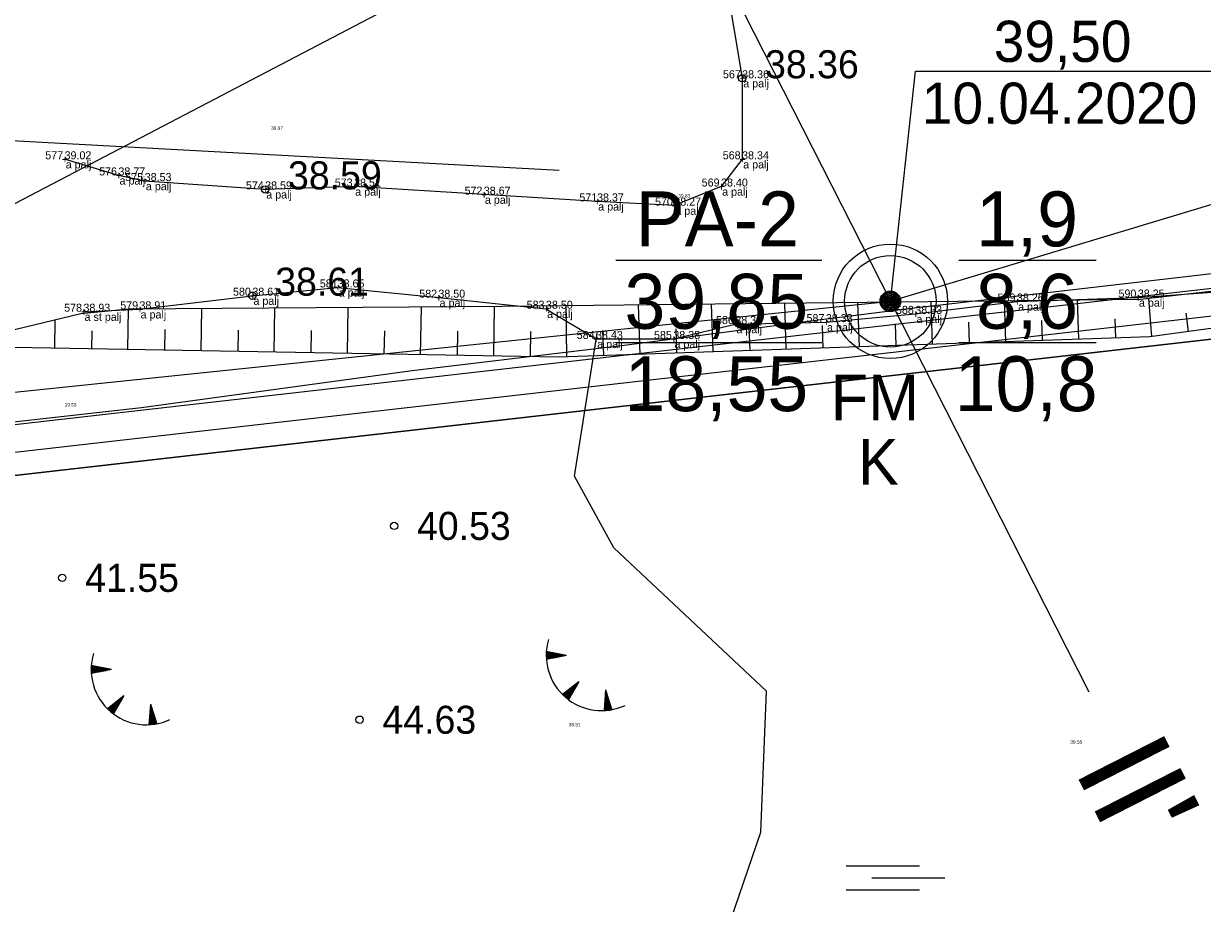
# Model space of a CAD drawing. Extents: x 544674 to 552202, y 6585829 to 6588119.
# Drawn here: x 549661.8 to 549764.9, y 6587306.8 to 6587383.7 of the extents above; entities that cross this region are included whole.
import ezdxf

# ---------------------------------------------------------------- set-up
doc = ezdxf.new("R2010")
doc.units = 0
for name, color, linetype in [('GEOLPUNKT', 7, 'Continuous'), ('HALJASTUS', 7, 'Continuous'), ('illumineerimisjooned', 7, 'Continuous'), ('kataster', 7, 'Continuous'), ('KORGUS', 7, 'Continuous'), ('KORGUS-EH2000', 7, 'Continuous'), ('Lamami horisontaal_EH2000', 7, 'Continuous'), ('Lõige', 7, 'Continuous'), ('maardlad', 7, 'Continuous'), ('ME', 7, 'Continuous'), ('MOOTKOOD', 7, 'Continuous'), ('MOOTKORG-EH2000', 7, 'Continuous'), ('MOOTMPUNKT', 7, 'Continuous'), ('MOOTNR', 7, 'Continuous'), ('Plokid', 7, 'Continuous'), ('Plokid orig', 7, 'Continuous'), ('Proovid', 7, 'Continuous'), ('RELJEEF', 7, 'Continuous'), ('VEEKOGU', 7, 'Continuous'), ('Veetase', 7, 'Continuous')]:
    doc.layers.add(name, color=color, linetype=linetype)

# ---------------------------------------------------------------- blocks, each defined once
blk = doc.blocks.new('SOO')
at = {"layer": 'HALJASTUS'}
for p, q in [((-2.19, 0.65), (1.82, 0.65)), ((-0.8, 0), (3.2, 0)), ((-2.19, -0.65), (1.82, -0.65))]:
    blk.add_line(p, q, dxfattribs=at)

msp = doc.modelspace()

# ---------------------------------------------------------------- linework, layer by layer
at = {"layer": 'GEOLPUNKT'}
for p, q in [((549713.63, 6587363.01), (549731.63, 6587363.01)), ((549743.63, 6587363.01), (549755.63, 6587363.01)), ((549713.63, 6587355.81), (549731.63, 6587355.81)), ((549743.63, 6587355.81), (549755.63, 6587355.81))]:
    msp.add_line(p, q, dxfattribs=at)
for radius in [5, 4, 0.9, 0.801, 0.7, 0.6, 0.5, 0.4, 0.3, 0.2, 0.1]:
    msp.add_circle((549737.63, 6587359.41), radius, dxfattribs=at)
at = {"layer": 'illumineerimisjooned'}
msp.add_lwpolyline([(549385.76, 6587370.9), (549453.19, 6587391.5), (549657.69, 6587485.6), (549953.26, 6587514.37), (549959, 6587478.67), (549960.58, 6587470.41), (549966.49, 6587468.65), (550074.59, 6587527), (550194.65, 6587392.06), (550162.07, 6587337.45), (550384.8, 6587285.48), (550352.86, 6587156.22), (550166.56, 6587182.33), (550170.43, 6587196.95), (550126.76, 6587279.17), (549985.43, 6587249.94), (549966.48, 6587380.96), (549334.89, 6587309.08), (549332.26, 6587325.74), (549351.29, 6587327.74), (549373.84, 6587344.12)], close=True, dxfattribs=at)
at = {"layer": 'kataster'}
for points in [[(549325.21, 6587357.28), (549963.15, 6587426.56), (549964.78, 6587378.75), (549333.21, 6587306.88)], [(549964.78, 6587378.75), (549983.75, 6587247.55), (550125.7, 6587276.91), (550168.3, 6587196.7), (550161.05, 6587169.32), (549691.27, 6587233.58), (549333.21, 6587306.88)]]:
    msp.add_lwpolyline(points, close=True, dxfattribs=at)
at = {"layer": 'KORGUS'}
for centre in [(549724.67, 6587378.9), (549682.95, 6587369.19), (549681.83, 6587359.9)]:
    msp.add_circle(centre, 0.32, dxfattribs=at)
at = {"layer": 'KORGUS-EH2000'}
for centre in [(549694.23, 6587339.78), (549665.21, 6587335.25), (549691.21, 6587322.85)]:
    msp.add_circle(centre, 0.32, dxfattribs=at)
at = {"layer": 'Lamami horisontaal_EH2000'}
msp.add_lwpolyline([(549825.3, 6587419.18), (549744.82, 6587403.08), (549731.64, 6587399.95), (549718.77, 6587395.92), (549706.23, 6587390.99), (549694.01, 6587385.15), (549632.67, 6587353.13), (549627.16, 6587350.25), (549621.64, 6587347.37), (549616.13, 6587344.49), (549610.62, 6587341.61), (549602.88, 6587337.57)], dxfattribs=at)
at = {"layer": 'Lõige'}
for points in [[(549662.3, 6587505.84), (549684.77, 6587463.32), (549737.63, 6587359.41), (549754.99, 6587325.29)], [(549317.52, 6587312.89), (549389.66, 6587323.31), (549737.63, 6587359.41), (549942.2, 6587421.1), (550060.24, 6587456.01), (550146.76, 6587481.61)]]:
    msp.add_lwpolyline(points, dxfattribs=at)
at = {"layer": 'maardlad'}
msp.add_lwpolyline([(549329.95, 6587327.51), (549333.21, 6587306.88), (549964.78, 6587378.75), (549983.75, 6587247.55), (550125.7, 6587276.91), (550168.3, 6587196.7), (550164.05, 6587180.66), (550354.37, 6587153.99), (550387.23, 6587286.97), (550165.19, 6587338.78), (550197.12, 6587392.29), (550075.03, 6587529.51), (549966.27, 6587470.8), (549962.32, 6587471.98), (549960.97, 6587479.02), (549954.94, 6587516.54), (549657.16, 6587487.56), (549464.02, 6587398.68), (549961.32, 6587453.7), (549963.15, 6587426.56), (549380.16, 6587363.23), (549372.23, 6587345.42), (549350.55, 6587329.67)], close=True, dxfattribs=at)
at = {"layer": 'ME'}
msp.add_lwpolyline([(549384.3, 6587372.54), (549452.48, 6587393.37), (549657.16, 6587487.56), (549954.94, 6587516.54), (549960.97, 6587479.02), (549962.32, 6587471.98), (549966.27, 6587470.8), (550075.03, 6587529.51), (550197.12, 6587392.29), (550165.19, 6587338.78), (550387.23, 6587286.97), (550354.37, 6587153.99), (550164.05, 6587180.66), (550168.3, 6587196.7), (550125.7, 6587276.91), (549983.75, 6587247.55), (549964.78, 6587378.75), (549333.21, 6587306.88), (549329.95, 6587327.51), (549350.55, 6587329.67), (549372.23, 6587345.42), (549384.3, 6587372.54)], dxfattribs=at)
at = {"layer": 'Plokid'}
msp.add_lwpolyline([(549387.51, 6587368.92), (549454.05, 6587389.25), (549658.33, 6587483.25), (549951.25, 6587511.76), (549956.64, 6587478.26), (549958.5, 6587468.53), (549966.76, 6587466.06), (550074.06, 6587523.98), (550191.69, 6587391.78), (550158.33, 6587335.86), (550381.89, 6587283.7), (550351.05, 6587158.9), (550169.58, 6587184.33), (550172.99, 6587197.24), (550128.04, 6587281.89), (549987.44, 6587252.81), (549968.52, 6587383.6), (549336.9, 6587311.73), (549335.02, 6587323.62), (549352.18, 6587325.42), (549375.77, 6587342.56)], close=True, dxfattribs=at)
msp.add_lwpolyline([(549551.19, 6587335.59), (549567.6, 6587337.67), (549589.11, 6587340.42), (549620.5, 6587344.65), (549653.88, 6587348.1), (549672.15, 6587350.13), (549695.81, 6587353.35), (549714.58, 6587355.61), (549731.54, 6587357.81), (549731.57, 6587357.82), (549739.48, 6587358.81), (549763.73, 6587361.61), (549782.6, 6587363.83), (549788.51, 6587364.4), (549798.39, 6587365.59), (549816.14, 6587367.6), (549831, 6587369.13)], dxfattribs=at)
at = {"layer": 'Plokid orig'}
msp.add_lwpolyline([(549384.3, 6587372.54), (549452.48, 6587393.37), (549657.16, 6587487.56), (549954.94, 6587516.54), (549960.97, 6587479.02), (549962.32, 6587471.98), (549966.27, 6587470.8), (550075.03, 6587529.51), (550197.12, 6587392.29), (550165.19, 6587338.78), (550387.23, 6587286.97), (550354.37, 6587153.99), (550164.05, 6587180.66), (550168.3, 6587196.7), (550125.7, 6587276.91), (549983.75, 6587247.55), (549964.78, 6587378.75), (549333.21, 6587306.88), (549329.95, 6587327.51), (549350.55, 6587329.67), (549372.23, 6587345.42), (549384.3, 6587372.54)], dxfattribs=at)
at = {"layer": 'RELJEEF'}
for p, q in [((549754.11, 6587356.09), (549754, 6587359.51)), ((549760.51, 6587356.33), (549760.22, 6587359.65)), ((549670.95, 6587355.19), (549671.01, 6587358.72)), ((549677.35, 6587355.07), (549677.41, 6587358.77)), ((549683.75, 6587354.96), (549683.81, 6587358.81)), ((549690.14, 6587354.85), (549690.22, 6587358.86)), ((549696.54, 6587354.74), (549696.62, 6587358.91)), ((549702.94, 6587354.62), (549703.02, 6587358.95)), ((549709.34, 6587354.55), (549709.28, 6587359.02)), ((549715.74, 6587354.77), (549715.59, 6587359.09)), ((549722.13, 6587354.99), (549721.99, 6587359.16)), ((549728.53, 6587355.21), (549728.39, 6587359.23)), ((549734.93, 6587355.43), (549734.79, 6587359.3)), ((549741.32, 6587355.65), (549741.19, 6587359.37)), ((549747.72, 6587355.87), (549747.6, 6587359.44)), ((549664.55, 6587355.3), (549664.59, 6587357.77)), ((549738.06, 6587357.44), (549738.12, 6587355.54)), ((549744.46, 6587357.59), (549744.52, 6587355.76)), ((549750.86, 6587357.73), (549750.92, 6587355.98)), ((549757.25, 6587357.88), (549757.31, 6587356.2)), ((549763.46, 6587358.38), (549763.68, 6587356.77)), ((549667.78, 6587356.82), (549667.75, 6587355.24)), ((549674.18, 6587356.94), (549674.15, 6587355.13)), ((549680.58, 6587356.9), (549680.55, 6587355.02)), ((549686.98, 6587356.87), (549686.95, 6587354.91)), ((549693.38, 6587356.84), (549693.34, 6587354.79)), ((549699.78, 6587356.81), (549699.74, 6587354.68)), ((549706.17, 6587356.78), (549706.14, 6587354.57)), ((549712.46, 6587356.86), (549712.54, 6587354.66)), ((549718.86, 6587357), (549718.94, 6587354.88)), ((549725.26, 6587357.15), (549725.33, 6587355.1)), ((549731.66, 6587357.29), (549731.73, 6587355.32)), ((549707.53, 6587328.71), (549707.64, 6587328.8)), ((549707.53, 6587328.6), (549707.74, 6587328.78)), ((549707.53, 6587328.5), (549707.84, 6587328.76)), ((549707.53, 6587328.4), (549707.95, 6587328.74)), ((549707.53, 6587328.3), (549708.05, 6587328.72)), ((549707.53, 6587328.2), (549708.15, 6587328.7)), ((549709.32, 6587328.47), (549707.54, 6587328.81)), ((549707.57, 6587328.13), (549708.26, 6587328.68)), ((549707.74, 6587328.16), (549708.36, 6587328.66)), ((549707.91, 6587328.19), (549708.46, 6587328.64)), ((549708.08, 6587328.23), (549708.57, 6587328.62)), ((549708.25, 6587328.26), (549708.67, 6587328.6)), ((549708.42, 6587328.29), (549708.77, 6587328.58)), ((549708.59, 6587328.33), (549708.88, 6587328.56)), ((549708.76, 6587328.36), (549708.98, 6587328.54)), ((549667.72, 6587327.37), (549667.94, 6587327.54)), ((549667.72, 6587327.27), (549668.04, 6587327.52)), ((549667.72, 6587327.16), (549668.14, 6587327.5)), ((549669.52, 6587327.24), (549667.73, 6587327.58)), ((549667.73, 6587327.48), (549667.84, 6587327.56)), ((549709.32, 6587328.47), (549707.54, 6587328.12)), ((549708.93, 6587328.39), (549709.08, 6587328.52)), ((549709.1, 6587328.43), (549709.19, 6587328.5)), ((549667.73, 6587327.06), (549668.25, 6587327.48)), ((549667.73, 6587326.97), (549668.35, 6587327.46)), ((549669.52, 6587327.24), (549667.74, 6587326.89)), ((549667.77, 6587326.89), (549668.45, 6587327.44)), ((549667.94, 6587326.93), (549668.56, 6587327.42)), ((549668.11, 6587326.96), (549668.66, 6587327.4)), ((549668.28, 6587326.99), (549668.76, 6587327.38)), ((549668.45, 6587327.03), (549668.87, 6587327.36)), ((549668.62, 6587327.06), (549668.97, 6587327.34)), ((549668.79, 6587327.09), (549669.07, 6587327.32)), ((549668.96, 6587327.13), (549669.18, 6587327.3)), ((549669.13, 6587327.16), (549669.28, 6587327.28)), ((549669.3, 6587327.19), (549669.38, 6587327.26)), ((549710.38, 6587326.17), (549708.96, 6587325.04)), ((549710.38, 6587326.17), (549709.49, 6587324.59)), ((549709.5, 6587324.62), (549709.53, 6587325.49)), ((549709.59, 6587324.77), (549709.62, 6587325.56)), ((549709.67, 6587324.92), (549709.7, 6587325.63)), ((549709.76, 6587325.07), (549709.78, 6587325.69)), ((549709.84, 6587325.22), (549709.86, 6587325.76)), ((549709.93, 6587325.37), (549709.95, 6587325.82)), ((549710.01, 6587325.52), (549710.03, 6587325.89)), ((549710.1, 6587325.67), (549710.11, 6587325.95)), ((549710.19, 6587325.82), (549710.19, 6587326.02)), ((549710.27, 6587325.97), (549710.27, 6587326.08)), ((549712.72, 6587325.45), (549712.59, 6587323.64)), ((549712.72, 6587325.45), (549713.28, 6587323.72)), ((549670.58, 6587324.93), (549669.16, 6587323.81)), ((549670.58, 6587324.93), (549669.68, 6587323.35)), ((549669.96, 6587323.83), (549669.98, 6587324.46)), ((549670.04, 6587323.99), (549670.06, 6587324.52)), ((549670.13, 6587324.14), (549670.14, 6587324.59)), ((549670.21, 6587324.29), (549670.22, 6587324.65)), ((549670.3, 6587324.44), (549670.31, 6587324.72)), ((549670.38, 6587324.59), (549670.39, 6587324.78)), ((549670.47, 6587324.74), (549670.47, 6587324.85)), ((549709.03, 6587324.97), (549709.04, 6587325.1)), ((549709.11, 6587324.9), (549709.12, 6587325.17)), ((549709.19, 6587324.83), (549709.2, 6587325.23)), ((549709.27, 6587324.76), (549709.29, 6587325.3)), ((549709.35, 6587324.7), (549709.37, 6587325.36)), ((549709.42, 6587324.64), (549709.45, 6587325.43)), ((549713.21, 6587323.92), (549712.65, 6587324.48)), ((549713.16, 6587324.08), (549712.66, 6587324.58)), ((549713.11, 6587324.25), (549712.67, 6587324.69)), ((549713, 6587324.58), (549712.68, 6587324.89)), ((549713.06, 6587324.41), (549712.68, 6587324.79)), ((549712.95, 6587324.74), (549712.69, 6587325)), ((549712.9, 6587324.91), (549712.7, 6587325.1)), ((549712.79, 6587325.24), (549712.71, 6587325.31)), ((549712.85, 6587325.07), (549712.71, 6587325.21)), ((549669.23, 6587323.73), (549669.24, 6587323.87)), ((549669.31, 6587323.66), (549669.32, 6587323.93)), ((549669.39, 6587323.59), (549669.4, 6587324)), ((549669.46, 6587323.53), (549669.48, 6587324.06)), ((549669.54, 6587323.46), (549669.57, 6587324.13)), ((549669.62, 6587323.4), (549669.65, 6587324.19)), ((549669.7, 6587323.38), (549669.73, 6587324.26)), ((549669.78, 6587323.53), (549669.81, 6587324.33)), ((549669.87, 6587323.68), (549669.9, 6587324.39)), ((549672.92, 6587324.21), (549672.79, 6587322.41)), ((549673.31, 6587323.01), (549672.86, 6587323.45)), ((549673.25, 6587323.18), (549672.87, 6587323.56)), ((549673.2, 6587323.34), (549672.88, 6587323.66)), ((549673.15, 6587323.51), (549672.89, 6587323.76)), ((549673.04, 6587323.84), (549672.9, 6587323.97)), ((549673.1, 6587323.67), (549672.9, 6587323.87)), ((549672.99, 6587324), (549672.91, 6587324.08)), ((549672.92, 6587324.21), (549673.47, 6587322.49)), ((549712.8, 6587323.65), (549712.6, 6587323.85)), ((549712.69, 6587323.65), (549712.6, 6587323.74)), ((549712.9, 6587323.67), (549712.61, 6587323.95)), ((549713, 6587323.68), (549712.62, 6587324.06)), ((549713.1, 6587323.69), (549712.63, 6587324.16)), ((549713.27, 6587323.75), (549712.64, 6587324.37)), ((549713.2, 6587323.71), (549712.64, 6587324.27)), ((549672.89, 6587322.41), (549672.79, 6587322.51)), ((549673, 6587322.42), (549672.8, 6587322.61)), ((549673.1, 6587322.43), (549672.81, 6587322.72)), ((549673.3, 6587322.46), (549672.82, 6587322.93)), ((549673.2, 6587322.44), (549672.82, 6587322.82)), ((549673.4, 6587322.47), (549672.83, 6587323.03)), ((549673.46, 6587322.52), (549672.84, 6587323.14)), ((549673.41, 6587322.68), (549672.85, 6587323.24)), ((549673.36, 6587322.85), (549672.86, 6587323.35))]:
    msp.add_line(p, q, dxfattribs=at)
for points in [[(549723.14, 6587387.97), (549724.67, 6587378.9), (549724.66, 6587371.82), (549722.82, 6587369.44), (549718.73, 6587367.77), (549711.98, 6587368.14), (549702.07, 6587368.73), (549690.73, 6587369.44), (549682.95, 6587369.19), (549672.42, 6587369.92), (549670.12, 6587370.41), (549665.41, 6587371.82)], [(549969.62, 6587369.92), (549943.77, 6587374.56), (549915.18, 6587373.09), (549863.71, 6587365.89), (549811.85, 6587363.35), (549760.33, 6587356.31), (549708.61, 6587354.53), (549660.94, 6587355.36), (549642.91, 6587343.71), (549636.15, 6587351.82), (549648.14, 6587383.53)], [(549971.9, 6587373.12), (549943.37, 6587377.59), (549915.05, 6587376.53), (549863.81, 6587370.11), (549811.75, 6587365.51), (549759.52, 6587359.58), (549703.71, 6587358.96), (549671.03, 6587358.72), (549666.83, 6587358.31), (549658.71, 6587356.37), (549648.74, 6587349.11), (549641.25, 6587356.93), (549650.85, 6587383.46)], [(549708.66, 6587370.84), (549681.74, 6587372.3), (549654.83, 6587373.76), (549631.28, 6587360.41), (549625.61, 6587345.89), (549616.85, 6587336.19), (549604.44, 6587345.16), (549595.67, 6587347.15), (549576.27, 6587340.15), (549559.86, 6587331.06)], [(549667.06, 6587358.5), (549671.96, 6587358.71), (549681.83, 6587359.9), (549689.29, 6587360.62), (549698.1, 6587359.73), (549707.51, 6587358.76), (549711.89, 6587356.12), (549718.65, 6587356.12), (549724.07, 6587357.42), (549731.99, 6587357.59), (549739.81, 6587358.31), (549748.7, 6587359.39), (549759.27, 6587359.74), (549768.21, 6587360.39), (549772.94, 6587361.26), (549780.09, 6587362.8), (549787.5, 6587363.8), (549797.65, 6587364.97), (549815.11, 6587366.09), (549826.37, 6587366.65), (549837.65, 6587367.55), (549853.02, 6587368.9), (549863, 6587370.38), (549878.26, 6587373.81)], [(549667.06, 6587358.5), (549671.96, 6587358.71), (549681.83, 6587359.9), (549689.29, 6587360.62), (549698.1, 6587359.73), (549707.51, 6587358.76), (549711.89, 6587356.12), (549718.65, 6587356.12), (549724.07, 6587357.42), (549731.99, 6587357.59), (549739.81, 6587358.31), (549748.7, 6587359.39), (549759.27, 6587359.74), (549768.21, 6587360.39), (549772.94, 6587361.26), (549780.09, 6587362.8), (549787.5, 6587363.8), (549797.65, 6587364.97), (549815.11, 6587366.09), (549826.37, 6587366.65), (549837.65, 6587367.55), (549853.02, 6587368.9), (549863, 6587370.38), (549878.26, 6587373.81)], [(549559.86, 6587331.06), (549556.7, 6587321.76), (549563.91, 6587294.08), (549581.5, 6587284), (549608.8, 6587279.65), (549625.73, 6587270.59), (549649.22, 6587273.63), (549681.32, 6587270.33), (549710.85, 6587273.46), (549718.78, 6587279.83), (549722.64, 6587291.41), (549721.39, 6587298.72), (549726.29, 6587313.02), (549726.81, 6587325.33), (549713.46, 6587337.86), (549710.01, 6587344.12), (549712, 6587356.64)]]:
    msp.add_lwpolyline(points, dxfattribs=at)
for centre in [(549712.37, 6587328.48), (549672.57, 6587327.24)]:
    msp.add_arc(centre, 4.84, 163.4234, 295.1745, dxfattribs=at)
at = {"layer": 'VEEKOGU'}
msp.add_circle((549737.63, 6587359.41), 0.6, dxfattribs=at)
at = {"layer": 'Veetase'}
msp.add_lwpolyline([(549737.63, 6587359.41), (549739.84, 6587379.52), (549765.84, 6587379.52)], dxfattribs=at)

# ---------------------------------------------------------------- block references
at = {"layer": 'HALJASTUS', "xscale": 1.6, "yscale": 1.6000000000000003}
msp.add_blockref('SOO', (549737.28, 6587309.03), dxfattribs=at)

# ---------------------------------------------------------------- texts
at = {"layer": 'GEOLPUNKT'}
for s, p in [('PA-2', (549715.36, 6587364.21)), ('1,9', (549745.12, 6587364.21)), ('39,85', (549714.38, 6587357.01)), ('8,6', (549745.12, 6587357.01)), ('18,55', (549714.38, 6587349.81)), ('10,8', (549743.26, 6587349.81))]:
    msp.add_text(s, height=4.8, dxfattribs=at).set_placement(p)
at = {"layer": 'KORGUS'}
for s, p in [('38.36', (549726.67, 6587378.9)), ('38.59', (549684.95, 6587369.19)), ('38.61', (549683.83, 6587359.9))]:
    msp.add_text(s, height=2.45, dxfattribs=at).set_placement(p)
at = {"layer": 'KORGUS-EH2000'}
for s, p in [('40.53 ', (549696.23, 6587338.56)), ('41.55 ', (549667.21, 6587334.02)), ('44.63 ', (549693.21, 6587321.62))]:
    msp.add_text(s, height=2.45, dxfattribs=at).set_placement(p)
at = {"layer": 'Lõige'}
msp.add_text("II'", height=8.4, rotation=296.9626, dxfattribs=at).set_placement((549753.62, 6587318.53))
at = {"layer": 'MOOTKOOD'}
for s, p in [('a palj', (549724.77, 6587378.1)), ('a palj', (549665.51, 6587371.02)), ('a palj', (549724.76, 6587371.02)), ('a palj', (549670.22, 6587369.61)), ('a palj', (549672.52, 6587369.12)), ('a palj', (549683.05, 6587368.39)), ('a palj', (549690.83, 6587368.64)), ('a palj', (549722.92, 6587368.64)), ('a palj', (549702.17, 6587367.93)), ('a palj', (549712.08, 6587367.34)), ('a palj', (549718.83, 6587366.97)), ('a palj', (549689.39, 6587359.82)), ('a palj', (549681.93, 6587359.1)), ('a palj', (549698.21, 6587358.93)), ('a palj', (549759.37, 6587358.94)), ('a st palj', (549667.16, 6587357.7)), ('a palj', (549672.06, 6587357.91)), ('a palj', (549707.61, 6587357.96)), ('a palj', (549748.8, 6587358.59)), ('a palj', (549732.09, 6587356.79)), ('a palj', (549739.91, 6587357.51)), ('a palj', (549724.17, 6587356.62)), ('a palj', (549711.99, 6587355.32)), ('a palj', (549718.75, 6587355.32))]:
    msp.add_text(s, height=0.7, dxfattribs=at).set_placement(p)
at = {"layer": 'MOOTKORG-EH2000'}
for s, height, p in [('38.36', 0.7, (549724.67, 6587378.9)), (' 39.97', 0.3, (549683.36, 6587374.41)), ('39.02', 0.7, (549665.41, 6587371.82)), ('38.34', 0.7, (549724.66, 6587371.82)), ('38.77', 0.7, (549670.12, 6587370.41)), ('38.53', 0.7, (549672.42, 6587369.92)), ('38.59', 0.7, (549682.95, 6587369.19)), ('38.51', 0.7, (549690.73, 6587369.44)), ('38.40', 0.7, (549722.82, 6587369.44)), ('38.67', 0.7, (549702.07, 6587368.73)), ('38.37', 0.7, (549711.98, 6587368.14)), (' 39.83', 0.3, (549718.97, 6587368.47)), ('38.27', 0.7, (549718.73, 6587367.77)), ('38.61', 0.7, (549681.83, 6587359.9)), ('38.65', 0.7, (549689.29, 6587360.62)), ('38.50', 0.7, (549698.1, 6587359.73)), ('38.50', 0.7, (549707.51, 6587358.76)), ('38.26', 0.7, (549748.7, 6587359.39)), ('38.25', 0.7, (549759.27, 6587359.74)), ('38.93', 0.7, (549667.06, 6587358.5)), ('38.91', 0.7, (549671.96, 6587358.71)), ('38.33', 0.7, (549739.81, 6587358.31)), ('38.39', 0.7, (549724.07, 6587357.42)), ('38.33', 0.7, (549731.99, 6587357.59)), ('38.43', 0.7, (549711.89, 6587356.12)), ('38.38', 0.7, (549718.65, 6587356.12)), (' 39.53', 0.3, (549665.3, 6587350.21)), (' 39.51', 0.3, (549709.39, 6587322.27)), (' 39.55', 0.3, (549753.25, 6587320.75))]:
    msp.add_text(s, height=height, dxfattribs=at).set_placement(p)
at = {"layer": 'MOOTMPUNKT'}
for p in [(549724.44, 6587378.55), (549665.17, 6587371.47), (549724.43, 6587371.47), (549669.88, 6587370.06), (549672.18, 6587369.57), (549682.72, 6587368.84), (549690.5, 6587369.09), (549701.83, 6587368.38), (549722.59, 6587369.09), (549711.75, 6587367.79), (549718.5, 6587367.42), (549689.05, 6587360.27), (549681.6, 6587359.55), (549697.87, 6587359.38), (549748.46, 6587359.04), (549759.03, 6587359.39), (549666.82, 6587358.15), (549671.73, 6587358.36), (549707.27, 6587358.41), (549739.58, 6587357.96), (549723.83, 6587357.07), (549731.75, 6587357.24), (549711.65, 6587355.77), (549718.42, 6587355.77)]:
    msp.add_text('+', height=0.7, dxfattribs=at).set_placement(p)
at = {"layer": 'MOOTNR'}
for s, p in [('567', (549722.99, 6587378.9)), ('577', (549663.72, 6587371.82)), ('568', (549722.97, 6587371.82)), ('576', (549668.43, 6587370.41)), ('575', (549670.72, 6587369.92)), ('574', (549681.27, 6587369.19)), ('573', (549689.04, 6587369.44)), ('569', (549721.13, 6587369.44)), ('572', (549700.39, 6587368.73)), ('571', (549710.43, 6587368.14)), ('570', (549717.05, 6587367.77)), ('580', (549680.14, 6587359.9)), ('581', (549687.73, 6587360.62)), ('582', (549696.43, 6587359.73)), ('583', (549705.82, 6587358.76)), ('589', (549747.01, 6587359.39)), ('590', (549757.58, 6587359.74)), ('578', (549665.37, 6587358.5)), ('579', (549670.28, 6587358.71)), ('588', (549738.12, 6587358.31)), ('586', (549722.38, 6587357.42)), ('587', (549730.3, 6587357.59)), ('584', (549710.2, 6587356.12)), ('585', (549716.96, 6587356.12))]:
    msp.add_text(s, height=0.7, dxfattribs=at).set_placement(p)
at = {"layer": 'Proovid'}
for s, p in [('FM', (549732.42, 6587349)), ('K', (549734.79, 6587343.39))]:
    msp.add_text(s, height=4, dxfattribs=at).set_placement(p)
at = {"layer": 'Veetase'}
for s, p in [('39,50', (549746.67, 6587380.33)), ('10.04.2020', (549740.38, 6587374.92))]:
    msp.add_text(s, height=3.6, dxfattribs=at).set_placement(p)

doc.saveas('drawing.dxf')
